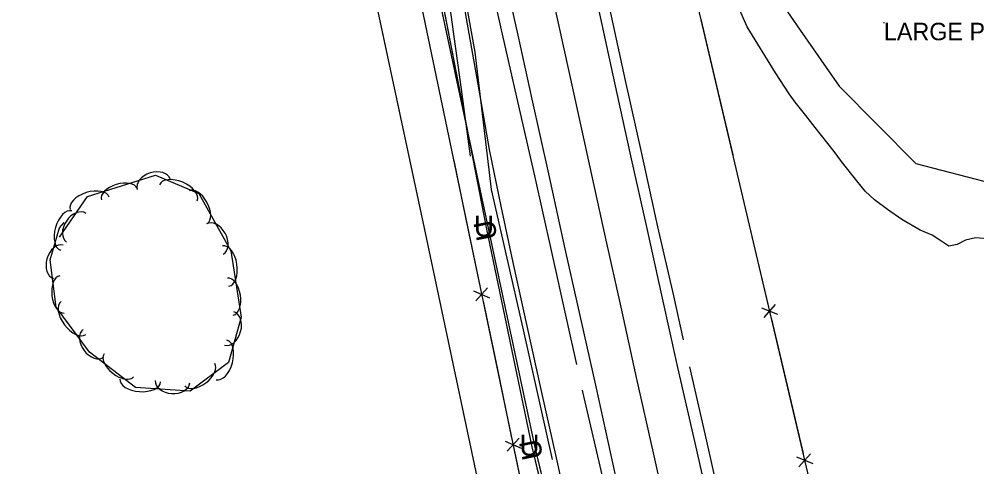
# Model space of a CAD drawing. Extents: x 954793 to 988390, y 1867850 to 1924428.
# Drawn here: x 957794.5 to 958069.1, y 1919121.2 to 1919249.4 of the extents above; entities that cross this region are included whole.
import ezdxf

# ---------------------------------------------------------------- set-up
doc = ezdxf.new("R2010")
doc.units = 0
for name, color, linetype in [('Default', 7, 'Continuous'), ('S_DITCHLINE', 7, 'Continuous'), ('S_EDGE_PAVEMENT', 7, 'Continuous'), ('S_FENCE', 7, 'Continuous'), ('S_FIBER_OPTIC_CABLE', 7, 'Continuous'), ('S_MSC_PT_SYM', 7, 'Continuous'), ('S_PAVEMENT_CROWN', 7, 'Continuous'), ('S_SHOULDER', 7, 'Continuous'), ('S_STREAM', 7, 'Continuous'), ('S_SURVEY_TEXT_ANNOT', 7, 'Continuous'), ('S_TREE', 7, 'Continuous'), ('S_UNDERGROUND_CABLE', 7, 'Continuous'), ('S_UTL_PT_SYM', 7, 'Continuous'), ('S_WATER_UTILITIES', 7, 'Continuous')]:
    doc.layers.add(name, color=color, linetype=linetype)

msp = doc.modelspace()

# ---------------------------------------------------------------- linework, layer by layer
at = {"layer": 'S_DITCHLINE'}
for points in [[(957923.89, 1919210.21), (957921.27, 1919229.36), (957918.65, 1919248.51), (957916.03, 1919267.65), (957913.4, 1919286.8), (957910.05, 1919304.67), (957906.69, 1919322.54), (957903.33, 1919340.41), (957899.97, 1919358.28), (957896.26, 1919378.54), (957892.54, 1919398.8), (957888.82, 1919419.05), (957885.1, 1919439.31), (957881.35, 1919457.02), (957877.6, 1919474.73), (957873.85, 1919492.45)], [(957969.61, 1919040.65), (957967.25, 1919046.86), (957968.04, 1919046.12), (957966.95, 1919048.57), (957963.37, 1919062.73), (957959.79, 1919076.88), (957956.21, 1919091.03), (957952.63, 1919105.19), (957948.5, 1919123.81), (957944.37, 1919142.43), (957940.24, 1919161.05), (957936.11, 1919179.68), (957932.71, 1919195.86), (957929.32, 1919212.05), (957926.04, 1919230.8), (957922.75, 1919249.55), (957919.47, 1919268.3), (957916.19, 1919287.05), (957912.91, 1919304.8), (957909.63, 1919322.54), (957906.35, 1919340.29), (957903.07, 1919358.04)]]:
    msp.add_lwpolyline(points, dxfattribs=at)
at = {"layer": 'S_EDGE_PAVEMENT'}
for points in [[(957993.18, 1919106.5), (957988.27, 1919128.06), (957983.35, 1919149.62), (957978.92, 1919169.51), (957974.5, 1919189.41), (957969.9, 1919210.3), (957965.29, 1919231.18), (957961.18, 1919250.08), (957957.06, 1919268.98), (957952.84, 1919287.71), (957948.61, 1919306.44), (957944.48, 1919325.35), (957940.34, 1919344.26), (957936.13, 1919363.13), (957931.92, 1919381.99), (957927.15, 1919403.13), (957922.39, 1919424.27), (957918, 1919444.1), (957913.62, 1919463.94), (957909.11, 1919484.01), (957904.61, 1919504.08)], [(957969.38, 1919100.89), (957964.69, 1919122.32), (957960, 1919143.74), (957955.52, 1919163.68), (957951.04, 1919183.63), (957946.31, 1919205.08), (957941.58, 1919226.54), (957937.53, 1919244.78), (957933.48, 1919263.03), (957929.35, 1919282.04), (957925.21, 1919301.05), (957921.06, 1919319.44), (957916.92, 1919337.83), (957912.57, 1919357.68), (957908.22, 1919377.53), (957903.45, 1919398.29), (957898.68, 1919419.05), (957894.41, 1919438.35), (957890.13, 1919457.65), (957885.5, 1919478.61), (957880.87, 1919499.56)]]:
    msp.add_lwpolyline(points, dxfattribs=at)
at = {"layer": 'S_FENCE'}
for p, q in [((957928.79, 1919172.42), (957925.37, 1919168.77)), ((957924.78, 1919171.58), (957929.38, 1919169.61)), ((958011.28, 1919167.69), (958007.95, 1919163.97)), ((958007.29, 1919166.75), (958011.94, 1919164.91)), ((957933.79, 1919128.52), (957938.38, 1919126.55)), ((957937.8, 1919129.36), (957934.38, 1919125.71)), ((958017.37, 1919124.01), (958022.01, 1919122.17)), ((958021.35, 1919124.95), (958018.02, 1919121.23))]:
    msp.add_line(p, q, dxfattribs=at)
for points in [[(957974.36, 1919315.42), (958171.6, 1918478.59)], [(957904.56, 1919278.24), (957944.44, 1919087.6)], [(957989.93, 1919249.36), (957994.5, 1919229.94)], [(957994.5, 1919229.94), (957999.08, 1919210.51)], [(957919.06, 1919208.94), (957922.58, 1919192.12)], [(958000, 1919206.63), (958004.58, 1919187.2)], [(957922.58, 1919192.12), (957926.67, 1919172.55)], [(958004.58, 1919187.2), (958009.16, 1919167.77)], [(957927.49, 1919168.64), (957931.58, 1919149.06)], [(958010.07, 1919163.89), (958014.65, 1919144.46)], [(957931.58, 1919149.06), (957935.68, 1919129.49)], [(958014.65, 1919144.46), (958019.23, 1919125.03)], [(957936.5, 1919125.58), (957940.59, 1919106.01)]]:
    msp.add_lwpolyline(points, dxfattribs=at)
at = {"layer": 'S_FIBER_OPTIC_CABLE'}
for p, q in [((957929.06, 1919189.56), (957914.72, 1919256.53)), ((957942.33, 1919127.19), (957929.06, 1919189.56)), ((957957.92, 1919061.91), (957942.33, 1919127.19))]:
    msp.add_line(p, q, dxfattribs=at)
msp.add_lwpolyline([(957966.64, 1918986.41), (957961.87, 1919019.63), (957957.92, 1919061.91), (957942.33, 1919127.19), (957929.06, 1919189.56), (957914.72, 1919256.53), (957903.24, 1919320.63), (957898.55, 1919331.88), (957886.67, 1919388.02), (957871.83, 1919455.69), (957862.45, 1919505.42), (957844.15, 1919574.86), (957831.3, 1919628.15), (957817.77, 1919672.5), (957789.71, 1919741.98), (957767.34, 1919783.13), (957730.69, 1919845.62), (957701.01, 1919900.26), (957674.68, 1919947.84), (957633.7, 1920013.73), (957589.7, 1920086.13), (957561.63, 1920129.11), (957536.74, 1920167.19), (957513.26, 1920206.3)], dxfattribs=at)
msp.add_lwpolyline([(957966.64, 1918986.41), (957961.87, 1919019.63), (957957.92, 1919061.91), (957942.33, 1919127.19), (957929.06, 1919189.56), (957914.72, 1919256.53), (957903.24, 1919320.63), (957898.55, 1919331.88), (957886.67, 1919388.02), (957871.83, 1919455.69), (957862.45, 1919505.42), (957844.15, 1919574.86), (957831.3, 1919628.15), (957817.77, 1919672.5), (957789.71, 1919741.98), (957767.34, 1919783.13), (957730.69, 1919845.62), (957701.01, 1919900.26), (957674.68, 1919947.84), (957633.7, 1920013.73), (957589.7, 1920086.13), (957561.63, 1920129.11), (957536.74, 1920167.19), (957513.26, 1920206.3)], dxfattribs=at)
at = {"layer": 'S_MSC_PT_SYM'}
msp.add_lwpolyline([(958042.42, 1919248.37), (958042.42, 1919248.42), (958042.42, 1919248.37), (958042.37, 1919248.37), (958042.42, 1919248.37), (958042.42, 1919248.32), (958042.42, 1919248.37), (958042.47, 1919248.37)], close=True, dxfattribs=at)
msp.add_lwpolyline([(958042.42, 1919248.37), (958042.42, 1919248.42), (958042.42, 1919248.37), (958042.37, 1919248.37), (958042.42, 1919248.37), (958042.42, 1919248.32), (958042.42, 1919248.37), (958042.47, 1919248.37)], close=True, dxfattribs=at)
msp.add_lwpolyline([(958042.42, 1919248.37), (958042.42, 1919248.42), (958042.42, 1919248.37), (958042.37, 1919248.37), (958042.42, 1919248.37), (958042.42, 1919248.32), (958042.42, 1919248.37), (958042.47, 1919248.37)], dxfattribs=at)
at = {"layer": 'S_PAVEMENT_CROWN'}
msp.add_lwpolyline([(957981.17, 1919103.72), (957976.32, 1919125.24), (957971.47, 1919146.77), (957967.04, 1919166.89), (957962.61, 1919187.01), (957958, 1919207.92), (957953.4, 1919228.82), (957949.28, 1919247.41), (957945.16, 1919266), (957940.98, 1919284.94), (957936.81, 1919303.87), (957932.74, 1919322.26), (957928.68, 1919340.64), (957924.34, 1919360.07), (957920, 1919379.49), (957915.25, 1919400.62), (957910.49, 1919421.74), (957906.28, 1919441.12), (957902.07, 1919460.5), (957897.3, 1919481.39), (957892.53, 1919502.27)], dxfattribs=at)
at = {"layer": 'S_SHOULDER'}
for points in [[(957954.38, 1919150.48), (957951.62, 1919162.91), (957947.13, 1919183.16), (957942.29, 1919204.5), (957937.45, 1919225.85), (957933.28, 1919244.22), (957929.12, 1919262.59), (957925.1, 1919281.15), (957921.08, 1919299.72), (957917.4, 1919318.51), (957913.72, 1919337.31), (957909.04, 1919357.07), (957904.36, 1919376.83), (957899.64, 1919397.33), (957894.92, 1919417.83), (957890.57, 1919437.48), (957886.21, 1919457.13), (957881.53, 1919477.94), (957876.85, 1919498.76)], [(957985, 1919157.58), (957982.15, 1919170.13), (957977.64, 1919189.96), (957972.98, 1919210.89), (957968.33, 1919231.82), (957964.32, 1919250.23), (957960.32, 1919268.64), (957956.78, 1919285.25), (957953.24, 1919301.87), (957954.26, 1919306.54)], [(957996.57, 1919106.73), (957991.61, 1919128.51), (957986.77, 1919149.78)], [(957992.71, 1918984.07), (957992.06, 1918987.24), (957988.72, 1919003.57), (957985.63, 1919012.2), (957981.83, 1919032.01), (957976.47, 1919054.46), (957971.2, 1919077.27), (957965.92, 1919100.07), (957961.02, 1919121.37), (957956.11, 1919142.67), (957956.01, 1919143.11)]]:
    msp.add_lwpolyline(points, dxfattribs=at)
at = {"layer": 'S_STREAM'}
for points in [[(957877.37, 1919473.85), (957880.27, 1919456.36), (957884.7, 1919438.65), (957892.61, 1919411.16), (957895.3, 1919396.2), (957903, 1919356.26), (957909.45, 1919322.85), (957916.37, 1919288.81), (957925.13, 1919239.99), (957929.77, 1919200.58), (957938.78, 1919161.26), (957947.3, 1919123.26)], [(958098.34, 1919349.08), (958076.33, 1919344.65), (958054.31, 1919340.21), (958037.98, 1919335.07), (958021.64, 1919329.93), (958004.87, 1919321.7), (957998.87, 1919314.09), (957996.16, 1919303.02), (958001.74, 1919282.72), (958007.32, 1919262.43), (958018.44, 1919246.3), (958029.56, 1919230.17), (958040.59, 1919219.11), (958051.61, 1919208.05), (958073.61, 1919202.33), (958095.61, 1919196.61), (958116.04, 1919191.79), (958136.47, 1919186.97)], [(958073.32, 1919186.4), (958068.71, 1919186.81), (958065.77, 1919186.09), (958063.39, 1919184.84), (958061, 1919184.36), (958058.49, 1919186.14), (958056.26, 1919187.58), (958052.83, 1919188.99), (958047.55, 1919192.02), (958043.42, 1919194.91), (958039.7, 1919197.64), (958037.01, 1919200.16), (958033.54, 1919204.51), (958030.3, 1919208.64), (958028.17, 1919211.55), (958022.71, 1919218.37), (958020, 1919221.8), (958016.97, 1919225.64), (958015.25, 1919228.03), (958011.32, 1919234.02), (958003.25, 1919247.18), (957998.4, 1919258.14)]]:
    msp.add_lwpolyline(points, dxfattribs=at)
at = {"layer": 'S_TREE'}
msp.add_lwpolyline([(957806.08, 1919186.92), (957814.04, 1919198.66), (957833.58, 1919204.76), (957846.03, 1919199.5), (957855.18, 1919183.05), (957858.09, 1919164.1), (957854.5, 1919151.09), (957843.51, 1919142.82), (957827.79, 1919143.9), (957814.69, 1919154.07), (957805.04, 1919166.91), (957803.4, 1919180.43), (957806.01, 1919189.6), (957807.41, 1919191.13)], dxfattribs=at)
for centre, major_axis, ratio in [((957833.07, 1919202.11), (-4.73, -1.48), 0.685311), ((957823.16, 1919199.29), (-5.1, -1.59), 0.540699), ((957840.11, 1919199.7), (-5.41, 2.29), 0.55008), ((957814.69, 1919196.65), (-5.6, -1.75), 0.55008), ((957845.8, 1919195.55), (-2.6, 4.67), 0.540699), ((957808, 1919188.85), (-1.61, -5.64), 0.55008), ((957810.83, 1919189.68), (-2.78, -4.1), 0.685311), ((957850.58, 1919186.42), (-2.41, 4.33), 0.685311), ((957805.72, 1919179.87), (-1.36, -4.77), 0.685311), ((957853.71, 1919178.7), (-0.89, 5.8), 0.55008), ((957806.74, 1919170.55), (0.64, -5.31), 0.540699), ((957855.05, 1919169.93), (-0.81, 5.28), 0.540699), ((957810.02, 1919163.82), (3.53, -4.69), 0.55008), ((957854.71, 1919160.81), (1.32, 4.78), 0.685311), ((957815.79, 1919156.58), (2.98, -3.96), 0.685311), ((957852.5, 1919151.81), (1.56, 5.66), 0.55008), ((957823.07, 1919150.26), (4.22, -3.28), 0.540699), ((957846.27, 1919147.55), (4.27, 3.21), 0.540699), ((957829.18, 1919145.94), (5.85, -0.4), 0.55008), ((957838.43, 1919145.56), (4.94, -0.34), 0.685311)]:
    msp.add_ellipse(centre, major_axis=major_axis, ratio=ratio, start_param=3.141593, end_param=6.283185, dxfattribs=at)
at = {"layer": 'S_UNDERGROUND_CABLE'}
for p, q in [((957928.48, 1919189.69), (957915.49, 1919256.77)), ((957941.54, 1919126.91), (957928.48, 1919189.69)), ((957957.25, 1919061.89), (957941.54, 1919126.91))]:
    msp.add_line(p, q, dxfattribs=at)
msp.add_lwpolyline([(957967.42, 1918987.01), (957961.07, 1919019.51), (957957.25, 1919061.89), (957941.54, 1919126.91), (957928.48, 1919189.69), (957915.49, 1919256.77), (957902.14, 1919321.03), (957899.44, 1919332.23), (957885.96, 1919387.62), (957872.53, 1919455.86), (957861.37, 1919505.43), (957844.69, 1919575.08), (957830.01, 1919629.17), (957827.22, 1919628.4)], dxfattribs=at)
msp.add_lwpolyline([(957967.42, 1918987.01), (957961.07, 1919019.51), (957957.25, 1919061.89), (957941.54, 1919126.91), (957928.48, 1919189.69), (957915.49, 1919256.77), (957902.14, 1919321.03), (957899.44, 1919332.23), (957885.96, 1919387.62), (957872.53, 1919455.86), (957861.37, 1919505.43), (957844.69, 1919575.08), (957830.01, 1919629.17), (957827.22, 1919628.4)], dxfattribs=at)
at = {"layer": 'S_UTL_PT_SYM'}
for points in [[(957910.72, 1919189.52), (957910.67, 1919189.51), (957910.72, 1919189.52), (957910.73, 1919189.47), (957910.72, 1919189.52), (957910.77, 1919189.53), (957910.72, 1919189.52), (957910.71, 1919189.57)], [(957910.72, 1919189.52), (957910.67, 1919189.51), (957910.72, 1919189.52), (957910.73, 1919189.47), (957910.72, 1919189.52), (957910.77, 1919189.53), (957910.72, 1919189.52), (957910.71, 1919189.57)], [(957929.06, 1919189.56), (957929.01, 1919189.55), (957929.06, 1919189.56), (957929.07, 1919189.51), (957929.06, 1919189.56), (957929.11, 1919189.57), (957929.06, 1919189.56), (957929.05, 1919189.61)], [(957929.06, 1919189.56), (957929.01, 1919189.55), (957929.06, 1919189.56), (957929.07, 1919189.51), (957929.06, 1919189.56), (957929.11, 1919189.57), (957929.06, 1919189.56), (957929.05, 1919189.61)], [(957942.33, 1919127.19), (957942.28, 1919127.18), (957942.33, 1919127.19), (957942.34, 1919127.14), (957942.33, 1919127.19), (957942.38, 1919127.2), (957942.33, 1919127.19), (957942.32, 1919127.24)], [(957942.33, 1919127.19), (957942.28, 1919127.18), (957942.33, 1919127.19), (957942.34, 1919127.14), (957942.33, 1919127.19), (957942.38, 1919127.2), (957942.33, 1919127.19), (957942.32, 1919127.24)]]:
    msp.add_lwpolyline(points, close=True, dxfattribs=at)
for points in [[(957910.72, 1919189.52), (957910.72, 1919189.57), (957910.72, 1919189.52), (957910.67, 1919189.52), (957910.72, 1919189.52), (957910.72, 1919189.47), (957910.72, 1919189.52), (957910.77, 1919189.52)], [(957929.06, 1919189.56), (957929.06, 1919189.61), (957929.06, 1919189.56), (957929.01, 1919189.56), (957929.06, 1919189.56), (957929.06, 1919189.51), (957929.06, 1919189.56), (957929.11, 1919189.56)], [(957942.33, 1919127.19), (957942.33, 1919127.24), (957942.33, 1919127.19), (957942.28, 1919127.19), (957942.33, 1919127.19), (957942.33, 1919127.14), (957942.33, 1919127.19), (957942.38, 1919127.19)]]:
    msp.add_lwpolyline(points, dxfattribs=at)
at = {"layer": 'S_WATER_UTILITIES'}
for p, q in [((957910.72, 1919189.52), (957894.52, 1919265.11)), ((957926.05, 1919117.03), (957910.72, 1919189.52))]:
    msp.add_line(p, q, dxfattribs=at)
msp.add_lwpolyline([(957926.05, 1919117.03), (957910.72, 1919189.52), (957894.52, 1919265.11), (957876.88, 1919310.79), (957865.41, 1919358.82), (957849.09, 1919424.78), (957831.31, 1919497.47), (957808.93, 1919573.88), (957787.65, 1919649.63), (957764.33, 1919710.43), (957737.55, 1919772.22), (957704.1, 1919841.28), (957655.46, 1919929.87), (957638.17, 1919958.89), (957594.38, 1920032.45), (957546.63, 1920108.29), (957507.23, 1920172.34), (957483.67, 1920235.88)], dxfattribs=at)
msp.add_lwpolyline([(957926.05, 1919117.03), (957910.72, 1919189.52), (957894.52, 1919265.11), (957876.88, 1919310.79), (957865.41, 1919358.82), (957849.09, 1919424.78), (957831.31, 1919497.47), (957808.93, 1919573.88), (957787.65, 1919649.63), (957764.33, 1919710.43), (957737.55, 1919772.22), (957704.1, 1919841.28), (957655.46, 1919929.87), (957638.17, 1919958.89), (957594.38, 1920032.45), (957546.63, 1920108.29), (957507.23, 1920172.34), (957483.67, 1920235.88)], dxfattribs=at)

# ---------------------------------------------------------------- texts
at = {"layer": 'Default'}
for rotation, p in [(360, (957924.85, 1919187.14)), (100.958, (957931.67, 1919186.61)), (101.7531, (957944.78, 1919123.87)), (360, (957937.91, 1919124.36))]:
    msp.add_text('U', height=6, rotation=rotation, dxfattribs=at).set_placement(p)
at = {"layer": 'S_SURVEY_TEXT_ANNOT'}
msp.add_text('LARGE POND', height=5, dxfattribs=at).set_placement((958042.42, 1919243.37))

doc.saveas('drawing.dxf')
